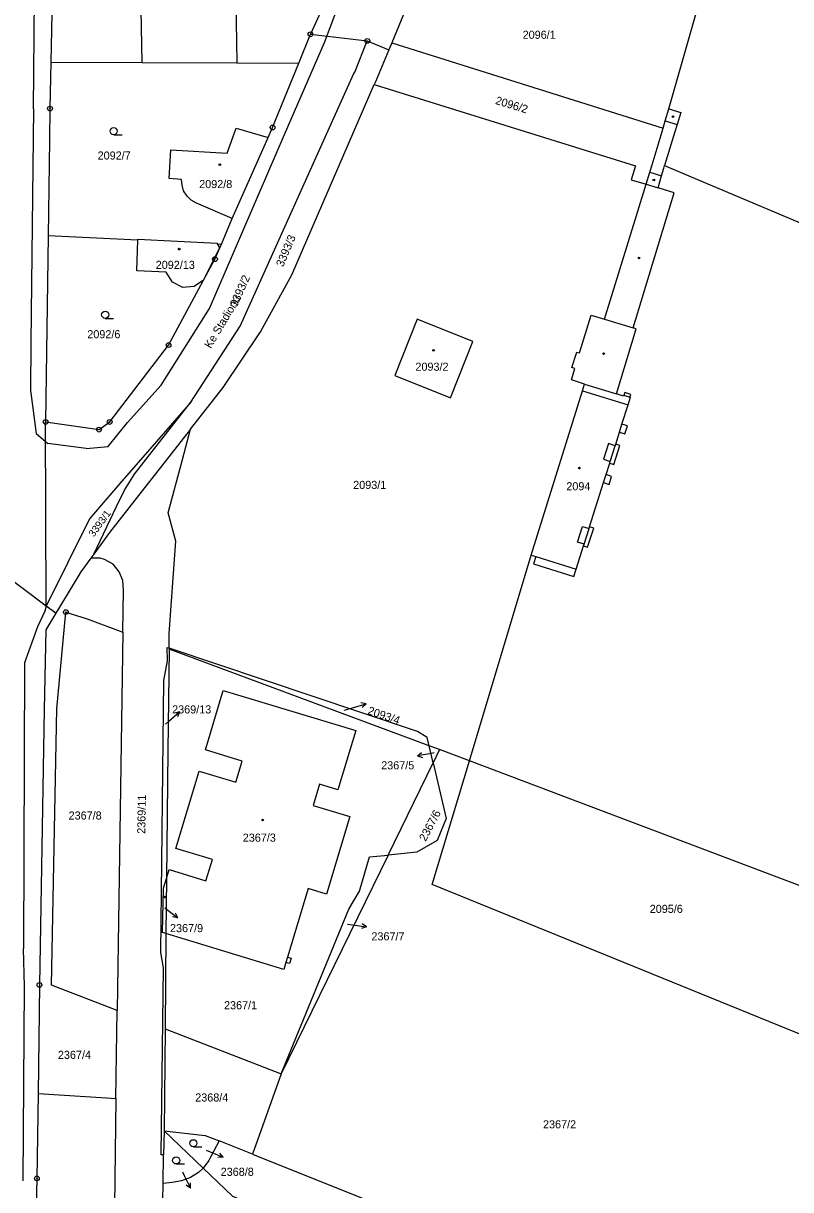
# Model space of a CAD drawing. Extents: x -733394 to -722299, y -1082822 to -1075049.
# Drawn here: x -729380.2 to -729218.9, y -1079876.8 to -1079631.8 of the extents above; entities that cross this region are included whole.
import ezdxf

# ---------------------------------------------------------------- set-up
doc = ezdxf.new("R2010")
doc.units = 0
for name, color, linetype in [('Hranice parcel', 7, 'Continuous'), ('Parcelní čísla', 7, 'Continuous'), ('Pop  PČ popisy', 7, 'Continuous'), ('Vnitřní kresba', 7, 'Continuous'), ('Značky bodu BP', 7, 'Continuous'), ('Značky budov', 7, 'Continuous'), ('Značky kultur', 7, 'Continuous')]:
    doc.layers.add(name, color=color, linetype=linetype)

msp = doc.modelspace()

# ---------------------------------------------------------------- linework, layer by layer
at = {"layer": 'Hranice parcel'}
for p, q in [((-729373.65, -1079599.8), (-729374.39, -1079640)), ((-729294.36, -1079615.51), (-729302.75, -1079635.93)), ((-729244.51, -1079649.77), (-729238.5, -1079628.71)), ((-729322.28, -1079640.17), (-729319.83, -1079634.14)), ((-729319.83, -1079634.14), (-729307.88, -1079635.52)), ((-729307.88, -1079635.52), (-729303.38, -1079637.42)), ((-729302.75, -1079635.93), (-729303.38, -1079637.42)), ((-729302.75, -1079635.93), (-729245.72, -1079653.87)), ((-729374.39, -1079640), (-729355.23, -1079640.07)), ((-729355.23, -1079640.07), (-729335.3, -1079640.15)), ((-729335.3, -1079640.15), (-729322.28, -1079640.17)), ((-729336.26, -1079672.86), (-729328.7, -1079655.79)), ((-729338.53, -1079678.19), (-729336.26, -1079672.86)), ((-729374.94, -1079676.45), (-729375.48, -1079715.56)), ((-729356.1, -1079677.4), (-729374.94, -1079676.45)), ((-729375.36, -1079754.23), (-729375.48, -1079715.56)), ((-729375.36, -1079754.23), (-729393, -1079741.04)), ((-729365.38, -1079743.31), (-729365.98, -1079744.14)), ((-729286.44, -1079786.74), (-729273.45, -1079743.5)), ((-729373.35, -1079755.73), (-729375.36, -1079754.23)), ((-729359.23, -1079759.72), (-729360.43, -1079839.17)), ((-729349.54, -1079763.06), (-729349.54, -1079763.31)), ((-729294.86, -1079783.57), (-729349.54, -1079763.31)), ((-729292.69, -1079784.38), (-729294.86, -1079783.57)), ((-729294.04, -1079787.14), (-729294.86, -1079783.57)), ((-729292.69, -1079784.38), (-729294.04, -1079787.14)), ((-729286.44, -1079786.74), (-729292.69, -1079784.38)), ((-729303.51, -1079806.51), (-729294.04, -1079787.14)), ((-729190.15, -1079823.11), (-729286.44, -1079786.74)), ((-729303.51, -1079806.51), (-729325.96, -1079852.45)), ((-729350.09, -1079811.41), (-729350.2, -1079822.98)), ((-729350.2, -1079822.98), (-729350.39, -1079843.03)), ((-729360.71, -1079857.68), (-729360.43, -1079839.17)), ((-729350.39, -1079843.03), (-729350.6, -1079864.42)), ((-729350.39, -1079843.03), (-729325.96, -1079852.45)), ((-729325.96, -1079852.45), (-729332.03, -1079869.36)), ((-729360.71, -1079857.68), (-729361.04, -1079880.26)), ((-729350.6, -1079864.42), (-729350.69, -1079869.46)), ((-729342.41, -1079872.27), (-729350.6, -1079864.42)), ((-729332.03, -1079869.36), (-729339.05, -1079866.57)), ((-729350.8, -1079875.48), (-729350.69, -1079869.46)), ((-729332.03, -1079869.36), (-729219.43, -1079914.23)), ((-729350.87, -1079879.15), (-729350.8, -1079875.48))]:
    msp.add_line(p, q, dxfattribs=at)
for points in [[(-729300.66, -1079592.18), (-729308.57, -1079609.25), (-729319.83, -1079634.14)], [(-729355.23, -1079640.07), (-729355.72, -1079614.39), (-729335.75, -1079614.04), (-729335.3, -1079640.15)], [(-729344.97, -1079711.43), (-729334.63, -1079695.44), (-729310.81, -1079642.48), (-729310.52, -1079642.07), (-729307.88, -1079635.52)], [(-729303.38, -1079637.42), (-729306.18, -1079644.09), (-729306.43, -1079644.69)], [(-729374.39, -1079640), (-729374.57, -1079649.74), (-729374.66, -1079656.34), (-729374.94, -1079676.45)], [(-729328.7, -1079655.79), (-729327.79, -1079653.72), (-729322.28, -1079640.17)], [(-729345.06, -1079717.08), (-729338.17, -1079708.29), (-729330.36, -1079696.66), (-729323.77, -1079684.68), (-729306.43, -1079644.69)], [(-729306.43, -1079644.69), (-729251.55, -1079661.77), (-729252.42, -1079664.7), (-729249.31, -1079665.59)], [(-729245.72, -1079653.87), (-729245.26, -1079652.3), (-729244.51, -1079649.77)], [(-729244.51, -1079649.77), (-729242.01, -1079650.56), (-729242.8, -1079653.07), (-729243.28, -1079654.61), (-729245.41, -1079661.71)], [(-729336.26, -1079672.86), (-729343.8, -1079669.61), (-729344.88, -1079669), (-729345.75, -1079668.12), (-729346.48, -1079667.01), (-729346.81, -1079665.86), (-729346.93, -1079664.64), (-729349.52, -1079664.46), (-729349.17, -1079658.41), (-729337.37, -1079659.12), (-729335.46, -1079653.87), (-729328.7, -1079655.79)], [(-729249.31, -1079665.59), (-729248.54, -1079663.1), (-729248.05, -1079661.53), (-729245.72, -1079653.87)], [(-729243.41, -1079667.42), (-729246.79, -1079666.38), (-729246.05, -1079663.86), (-729245.58, -1079662.28), (-729245.41, -1079661.71)], [(-729245.41, -1079661.71), (-729240.31, -1079663.84), (-729152.68, -1079700.84)], [(-729264.98, -1079706.71), (-729264.25, -1079704.32), (-729264.87, -1079704.13), (-729263.88, -1079700.89), (-729263.26, -1079701.07), (-729260.83, -1079693.1), (-729258.02, -1079693.95), (-729249.31, -1079665.59)], [(-729253.95, -1079709.96), (-729254.01, -1079710.14), (-729255.53, -1079709.68), (-729251.37, -1079695.98), (-729252.03, -1079695.78), (-729243.41, -1079667.42)], [(-729342.3, -1079685.77), (-729344.28, -1079687.11), (-729346.62, -1079687.31), (-729348.81, -1079686.22), (-729350.17, -1079684.07), (-729356.32, -1079683.79), (-729356.1, -1079677.4)], [(-729356.1, -1079677.4), (-729356.1, -1079677.3), (-729356.1, -1079677.15), (-729339.47, -1079678.04), (-729339.42, -1079678.15), (-729338.53, -1079678.19)], [(-729342.3, -1079685.77), (-729339.9, -1079681.37), (-729338.53, -1079678.19)], [(-729375.48, -1079715.56), (-729364.26, -1079717.17), (-729362.02, -1079715.56), (-729349.64, -1079699.4), (-729342.3, -1079685.77)], [(-729297.4, -1079694), (-729302.13, -1079705.83), (-729290.42, -1079710.49), (-729285.72, -1079698.63), (-729297.4, -1079694)], [(-729273.45, -1079743.5), (-729262.65, -1079709), (-729262.23, -1079707.65), (-729264.98, -1079706.71)], [(-729273.45, -1079743.5), (-729272.5, -1079743.8), (-729272.99, -1079745.36), (-729264.47, -1079748.03), (-729263.98, -1079746.46), (-729262.44, -1079741.6), (-729261.58, -1079741.87), (-729260.31, -1079737.86), (-729261.17, -1079737.59), (-729258.24, -1079728.3), (-729257.09, -1079728.67), (-729256.56, -1079726.98), (-729257.71, -1079726.62), (-729256.94, -1079724.21), (-729256.06, -1079724.48), (-729254.8, -1079720.48), (-729255.68, -1079720.2), (-729254.89, -1079717.7), (-729253.74, -1079718.06), (-729253.21, -1079716.4), (-729254.36, -1079716.04), (-729253.08, -1079711.99), (-729252.57, -1079710.38), (-729252.69, -1079710.34), (-729252.52, -1079709.77), (-729253.77, -1079709.39), (-729253.95, -1079709.96)], [(-729344.97, -1079711.43), (-729359.91, -1079728.5), (-729366.26, -1079735.88), (-729375.36, -1079754.23)], [(-729365.38, -1079743.31), (-729360.62, -1079733.32), (-729358.88, -1079729.9), (-729356.81, -1079726.55), (-729354.35, -1079723.35), (-729344.97, -1079711.43)], [(-729345.06, -1079717.08), (-729362.05, -1079738.74), (-729365.38, -1079743.31)], [(-729349.54, -1079763.06), (-729349.5, -1079760.01), (-729348.15, -1079740.62), (-729349.72, -1079734.67), (-729346.75, -1079723.45), (-729345.06, -1079717.08)], [(-729365.98, -1079744.14), (-729368.1, -1079747.06), (-729372.37, -1079754.11), (-729373.35, -1079755.73)], [(-729359.23, -1079759.72), (-729359.1, -1079750.92), (-729359.25, -1079748.89), (-729360.05, -1079747.02), (-729361.32, -1079745.44), (-729363.1, -1079744.44), (-729364.06, -1079744.14), (-729365.98, -1079744.14)], [(-729373.35, -1079755.73), (-729375.47, -1079759.22), (-729375.82, -1079775.94), (-729376.79, -1079833.78), (-729377.09, -1079856.58)], [(-729360.43, -1079839.17), (-729374.23, -1079833.84), (-729373.16, -1079775.8), (-729371.23, -1079755.49), (-729366.78, -1079756.92), (-729359.23, -1079759.72)], [(-729350.69, -1079869.46), (-729351.19, -1079869.49), (-729350.7, -1079830.19), (-729351.29, -1079826.96), (-729350.63, -1079769.89), (-729349.91, -1079765.72), (-729349.95, -1079762.92), (-729349.54, -1079763.06)], [(-729349.54, -1079763.31), (-729349.83, -1079784.64), (-729350.09, -1079811.41)], [(-729294.86, -1079783.57), (-729295.27, -1079781.82), (-729297.34, -1079780.57), (-729309.26, -1079776.59), (-729349.54, -1079763.06)], [(-729350.09, -1079811.41), (-729349.52, -1079809.58), (-729341.79, -1079811.92), (-729340.44, -1079807.46), (-729348.14, -1079805.11), (-729343.23, -1079788.91), (-729335.53, -1079791.24), (-729334.18, -1079786.78), (-729341.9, -1079784.42), (-729338.18, -1079771.95), (-729310.29, -1079780.39), (-729314.06, -1079792.82), (-729317.9, -1079791.65), (-729319.25, -1079796.12), (-729311.57, -1079798.44), (-729316.49, -1079814.71), (-729320.33, -1079813.55), (-729324.69, -1079827.94), (-729323.92, -1079828.18), (-729324.26, -1079829.28), (-729324.98, -1079829.06), (-729325.43, -1079830.54), (-729350.2, -1079822.98)], [(-729294.04, -1079787.14), (-729291.32, -1079798.86), (-729293.17, -1079803.43), (-729297.46, -1079805.9), (-729303.51, -1079806.51)], [(-729199.41, -1079851.31), (-729294.23, -1079812.69), (-729286.44, -1079786.74)], [(-729325.96, -1079852.45), (-729311.76, -1079817.86), (-729309.55, -1079814.11), (-729307.39, -1079806.9), (-729303.51, -1079806.51)], [(-729350.2, -1079822.98), (-729350.94, -1079822.75), (-729350.73, -1079813.48), (-729350.09, -1079811.41)], [(-729377.09, -1079856.58), (-729377.32, -1079874.42), (-729378.08, -1079906.73)], [(-729377.09, -1079856.58), (-729362.66, -1079857.52), (-729360.71, -1079857.68)], [(-729350.6, -1079864.42), (-729341.98, -1079865.4), (-729339.05, -1079866.57)], [(-729339.05, -1079866.57), (-729340.74, -1079869.81), (-729341.2, -1079870.68), (-729342.41, -1079872.27)], [(-729342.41, -1079872.27), (-729343.37, -1079873.16), (-729345.05, -1079874.25), (-729346.91, -1079874.97), (-729348.89, -1079875.28), (-729350.8, -1079875.48)], [(-729342.41, -1079872.27), (-729336.24, -1079878.19), (-729222.64, -1079925.18)]]:
    msp.add_lwpolyline(points, dxfattribs=at)
at = {"layer": 'Pop  PČ popisy'}
for p, q in [((-729349.6, -1079778.43), (-729347.34, -1079776.46)), ((-729347.34, -1079776.46), (-729348.42, -1079776.74)), ((-729347.34, -1079776.46), (-729347.76, -1079777.5)), ((-729312.72, -1079776.06), (-729311, -1079775.58)), ((-729311, -1079775.58), (-729308.11, -1079774.75)), ((-729308.11, -1079774.75), (-729309.22, -1079774.55)), ((-729308.11, -1079774.75), (-729308.94, -1079775.51)), ((-729350.3, -1079779.05), (-729349.6, -1079778.43)), ((-729297.36, -1079785.68), (-729296.47, -1079785.01)), ((-729294.41, -1079785.16), (-729297.36, -1079785.68)), ((-729297.36, -1079785.68), (-729296.29, -1079786)), ((-729293.84, -1079785.06), (-729294.41, -1079785.16)), ((-729350.45, -1079817.59), (-729350.1, -1079817.85)), ((-729350.1, -1079817.85), (-729347.73, -1079819.7)), ((-729347.73, -1079819.7), (-729348.83, -1079819.48)), ((-729347.73, -1079819.7), (-729348.22, -1079818.69)), ((-729312.04, -1079821.05), (-729310.99, -1079821.2)), ((-729310.99, -1079821.2), (-729308.02, -1079821.62)), ((-729308.02, -1079821.62), (-729309.08, -1079821.97)), ((-729308.02, -1079821.62), (-729308.94, -1079820.98)), ((-729341.74, -1079868.48), (-729340.91, -1079868.83)), ((-729340.91, -1079868.83), (-729338.15, -1079870)), ((-729338.15, -1079870), (-729338.87, -1079869.15)), ((-729338.15, -1079870), (-729339.27, -1079870.07)), ((-729346.72, -1079873.03), (-729346.35, -1079873.81)), ((-729346.35, -1079873.81), (-729345.03, -1079876.51)), ((-729345.03, -1079876.51), (-729345.92, -1079875.83)), ((-729345.03, -1079876.51), (-729345.02, -1079875.39))]:
    msp.add_line(p, q, dxfattribs=at)
at = {"layer": 'Vnitřní kresba'}
for p, q in [((-729316.91, -1079635.83), (-729298.48, -1079587.48)), ((-729378.02, -1079649.77), (-729377.8, -1079626.4)), ((-729325.28, -1079655.18), (-729316.91, -1079635.83)), ((-729378.02, -1079649.77), (-729378.59, -1079698.83)), ((-729245.26, -1079652.3), (-729242.8, -1079653.07)), ((-729341.08, -1079691.71), (-729325.28, -1079655.18)), ((-729248.54, -1079663.1), (-729246.05, -1079663.86)), ((-729249.31, -1079665.59), (-729246.79, -1079666.38)), ((-729339.42, -1079678.15), (-729338.94, -1079679)), ((-729338.94, -1079679), (-729342.3, -1079685.77)), ((-729351.22, -1079707.8), (-729341.08, -1079691.71)), ((-729258.02, -1079693.95), (-729252.03, -1079695.78)), ((-729378.59, -1079698.83), (-729378.65, -1079708.92)), ((-729358.27, -1079715.65), (-729351.22, -1079707.8)), ((-729262.23, -1079707.65), (-729255.53, -1079709.68)), ((-729378.65, -1079708.92), (-729377.51, -1079717.95)), ((-729262.65, -1079709), (-729253.08, -1079711.99)), ((-729253.95, -1079709.96), (-729252.69, -1079710.34)), ((-729377.51, -1079717.95), (-729374.99, -1079720.08)), ((-729362.32, -1079720.74), (-729358.27, -1079715.65)), ((-729254.89, -1079717.7), (-729254.36, -1079716.04)), ((-729366.98, -1079721.14), (-729374.99, -1079720.08)), ((-729257.22, -1079720.09), (-729258.26, -1079723.4)), ((-729255.78, -1079720.54), (-729257.22, -1079720.09)), ((-729255.78, -1079720.54), (-729255.68, -1079720.2)), ((-729366.98, -1079721.14), (-729362.32, -1079720.74)), ((-729256.83, -1079723.85), (-729255.78, -1079720.54)), ((-729258.26, -1079723.4), (-729256.83, -1079723.85)), ((-729256.94, -1079724.21), (-729256.83, -1079723.85)), ((-729258.24, -1079728.3), (-729257.71, -1079726.62)), ((-729263.7, -1079740.8), (-729262.66, -1079737.51)), ((-729262.66, -1079737.51), (-729261.29, -1079737.94)), ((-729262.33, -1079741.24), (-729261.29, -1079737.94)), ((-729261.29, -1079737.94), (-729261.17, -1079737.59)), ((-729262.33, -1079741.24), (-729263.7, -1079740.8)), ((-729262.44, -1079741.6), (-729262.33, -1079741.24)), ((-729272.5, -1079743.8), (-729263.98, -1079746.46)), ((-729375.36, -1079754.23), (-729375.68, -1079755.28)), ((-729375.68, -1079755.28), (-729377.2, -1079758.62)), ((-729377.2, -1079758.62), (-729379.92, -1079766.18)), ((-729379.92, -1079766.18), (-729380.12, -1079826.16)), ((-729379.95, -1079834.13), (-729380.12, -1079826.16)), ((-729324.69, -1079827.94), (-729324.98, -1079829.06)), ((-729380.24, -1079874.92), (-729379.95, -1079834.13))]:
    msp.add_line(p, q, dxfattribs=at)
at = {"layer": 'Značky bodu BP'}
for centre, radius in [((-729319.83, -1079634.14), 0.5), ((-729319.83, -1079634.14), 0.0303), ((-729307.88, -1079635.52), 0.5), ((-729307.88, -1079635.52), 0.0303), ((-729374.57, -1079649.74), 0.5), ((-729374.57, -1079649.74), 0.0303), ((-729327.79, -1079653.72), 0.5), ((-729327.79, -1079653.72), 0.0303), ((-729339.9, -1079681.37), 0.5), ((-729339.9, -1079681.37), 0.0303), ((-729349.64, -1079699.4), 0.5), ((-729349.64, -1079699.4), 0.0303), ((-729375.48, -1079715.56), 0.5), ((-729362.02, -1079715.56), 0.5), ((-729375.48, -1079715.56), 0.0303), ((-729364.26, -1079717.17), 0.5), ((-729364.26, -1079717.17), 0.0303), ((-729362.02, -1079715.56), 0.0303), ((-729371.23, -1079755.49), 0.5), ((-729371.23, -1079755.49), 0.0303), ((-729376.79, -1079833.78), 0.5), ((-729376.79, -1079833.78), 0.0303), ((-729377.32, -1079874.42), 0.5), ((-729377.32, -1079874.42), 0.0303)]:
    msp.add_circle(centre, radius, dxfattribs=at)
at = {"layer": 'Značky budov'}
for centre in [(-729243.64, -1079651.44), (-729338.88, -1079661.53), (-729247.66, -1079664.73), (-729347.42, -1079679.25), (-729250.79, -1079681.11), (-729293.96, -1079700.51), (-729258.22, -1079701.2), (-729263.31, -1079725.26), (-729329.88, -1079799.17), (-729350.48, -1079815.36)]:
    msp.add_circle(centre, 0.175, dxfattribs=at)
at = {"layer": 'Značky kultur'}
for p, q in [((-729361.18, -1079655.25), (-729359.43, -1079655.25)), ((-729362.97, -1079693.8), (-729361.22, -1079693.8)), ((-729344.44, -1079867.8), (-729342.69, -1079867.8)), ((-729348.04, -1079871.4), (-729346.29, -1079871.4))]:
    msp.add_line(p, q, dxfattribs=at)
for centre in [(-729361.18, -1079654.5), (-729362.97, -1079693.05), (-729344.44, -1079867.05), (-729348.04, -1079870.65)]:
    msp.add_circle(centre, 0.75, dxfattribs=at)

# ---------------------------------------------------------------- texts
at = {"layer": 'Parcelní čísla'}
for s, p in [('2096/1', (-729275.24, -1079635.09)), ('2092/7', (-729364.56, -1079660.45)), ('2092/8', (-729343.22, -1079666.44)), ('2092/13', (-729352.35, -1079683.41)), ('2092/6', (-729366.73, -1079697.98)), ('2093/2', (-729297.77, -1079704.8)), ('2093/1', (-729310.85, -1079729.63)), ('2094', (-729266.06, -1079729.91)), ('2369/13', (-729348.9, -1079776.78)), ('2367/5', (-729304.97, -1079788.52)), ('2367/8', (-729370.66, -1079799.06)), ('2367/3', (-729334.06, -1079803.71)), ('2095/6', (-729248.53, -1079818.67)), ('2367/9', (-729349.35, -1079822.71)), ('2367/7', (-729307.02, -1079824.44)), ('2367/1', (-729338, -1079838.91)), ('2367/4', (-729372.91, -1079849.33)), ('2368/4', (-729344.05, -1079858.28)), ('2367/2', (-729270.96, -1079863.92)), ('2368/8', (-729338.7, -1079873.89))]:
    msp.add_text(s, height=1.7, dxfattribs=at).set_placement(p)
for s, height, rotation, p in [('2096/2', 1.7, 343, (-729281.1, -1079648.74)), ('3393/3', 1.7, 67, (-729325.59, -1079683.12)), ('3393/2', 1.7, 66, (-729335.3, -1079691.54)), ('3393/1', 1.53, 54, (-729365.35, -1079739.84)), ('2093/4', 1.7, 341, (-729307.95, -1079776.86)), ('2369/11', 1.7, 89, (-729354.55, -1079802.07)), ('2367/6', 1.7, 62, (-729295.62, -1079803.77))]:
    msp.add_text(s, height=height, rotation=rotation, dxfattribs=at).set_placement(p)
at = {"layer": 'Pop  PČ popisy'}
msp.add_text('Ke Stadionu', height=1.7, rotation=59, dxfattribs=at).set_placement((-729340.79, -1079700.26))

doc.saveas('drawing.dxf')
